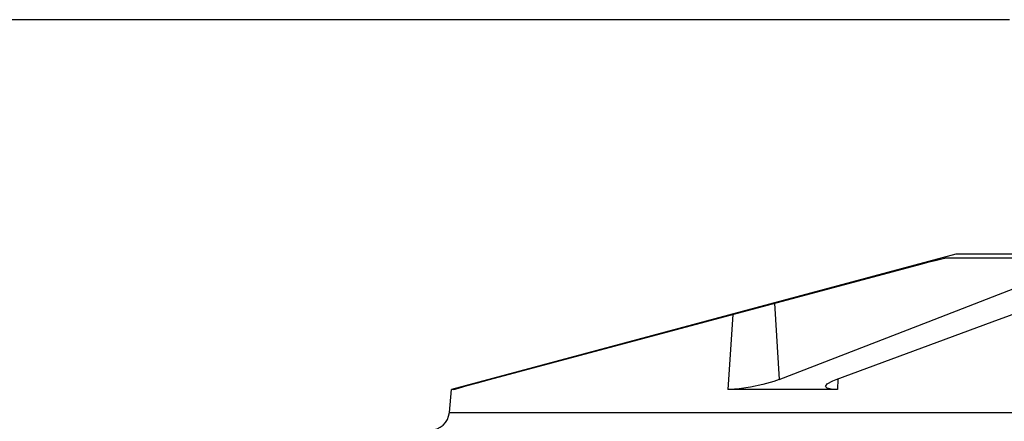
# Model space of a CAD drawing. Extents: x -169 to 2224, y 0 to 2796.
# Tile 299 of 530: x 1601.97 to 1605.12, y 984.76 to 986.04. Entities that reach past the tile are written whole.
import ezdxf

# ---------------------------------------------------------------- set-up
doc = ezdxf.new("R2010")
doc.units = 0
doc.header["$MEASUREMENT"] = 0
doc.layers.add('SPILL-BUCKET', color=1, linetype='CONTINUOUS')

msp = doc.modelspace()

# ---------------------------------------------------------------- linework, layer by layer
at = {"layer": 'SPILL-BUCKET', "linetype": 'Continuous'}
for p, q in [((1605.13566, 986.04108), (1600.95102, 986.04108)), ((1604.9639, 985.29159), (1603.35139, 984.85952)), ((1604.91963, 985.27705), (1604.92838, 985.27868)), ((1604.92838, 985.27868), (1604.92902, 985.27872)), ((1604.95379, 985.27872), (1604.92902, 985.27872)), ((1604.99119, 985.27872), (1604.95379, 985.27872)), ((1605.1825, 985.29159), (1604.9639, 985.29159)), ((1605.041, 985.27872), (1604.99119, 985.27872)), ((1605.10288, 985.27872), (1605.041, 985.27872)), ((1605.17646, 985.27872), (1605.10288, 985.27872)), ((1604.16288, 985.07595), (1604.85265, 985.26012)), ((1604.85265, 985.26012), (1604.87922, 985.26711)), ((1604.87572, 985.07595), (1605.35207, 985.26012)), ((1604.87922, 985.26711), (1604.90263, 985.27304)), ((1604.90263, 985.27304), (1604.91963, 985.27705)), ((1605.08089, 985.07595), (1605.58003, 985.26012)), ((1604.38437, 985.13509), (1604.39944, 984.89151)), ((1604.25136, 985.09958), (1604.23552, 984.85952)), ((1603.47318, 984.89151), (1604.16288, 985.07595)), ((1604.39944, 984.89151), (1604.87572, 985.07595)), ((1604.58179, 984.89151), (1605.08089, 985.07595)), ((1603.37772, 984.86537), (1603.40217, 984.87225)), ((1603.40217, 984.87225), (1603.43459, 984.88112)), ((1603.43459, 984.88112), (1603.47318, 984.89151)), ((1604.34685, 984.87556), (1604.30829, 984.8674)), ((1604.38201, 984.88539), (1604.34685, 984.87556)), ((1604.39944, 984.89151), (1604.38201, 984.88539)), ((1604.54744, 984.86941), (1604.5534, 984.87761)), ((1604.55337, 984.86342), (1604.54744, 984.86941)), ((1604.5534, 984.87761), (1604.57131, 984.88734)), ((1604.57131, 984.88734), (1604.58179, 984.89151)), ((1604.58749, 984.89362), (1604.58553, 984.85952)), ((1603.345, 984.78649), (1603.35139, 984.85952)), ((1603.35352, 984.85952), (1603.35139, 984.85952)), ((1603.35991, 984.85952), (1603.35352, 984.85952)), ((1603.35991, 984.85952), (1603.36317, 984.861)), ((1603.35994, 984.85979), (1603.35991, 984.85952)), ((1603.36317, 984.861), (1603.37772, 984.86537)), ((1604.24121, 984.8596), (1604.23552, 984.85952)), ((1604.40449, 984.85952), (1604.23552, 984.85952)), ((1604.27161, 984.86192), (1604.24121, 984.8596)), ((1604.30829, 984.8674), (1604.27161, 984.86192)), ((1604.58553, 984.85952), (1604.40449, 984.85952)), ((1604.57036, 984.86009), (1604.55337, 984.86342)), ((1604.58553, 984.85952), (1604.57036, 984.86009)), ((1603.345, 984.78649), (1603.35087, 984.78649)), ((1603.35087, 984.78649), (1603.36848, 984.78649)), ((1603.36848, 984.78649), (1603.39775, 984.78649)), ((1603.39775, 984.78649), (1603.4386, 984.78649)), ((1603.4386, 984.78649), (1603.4909, 984.78649)), ((1603.4909, 984.78649), (1603.55447, 984.78649)), ((1603.55447, 984.78649), (1603.6291, 984.78649)), ((1603.6291, 984.78649), (1603.71456, 984.78649)), ((1603.71456, 984.78649), (1603.81056, 984.78649)), ((1603.81056, 984.78649), (1603.91679, 984.78649)), ((1603.91679, 984.78649), (1604.0329, 984.78649)), ((1604.0329, 984.78649), (1604.15852, 984.78649)), ((1604.15852, 984.78649), (1604.29323, 984.78649)), ((1604.29323, 984.78649), (1604.4366, 984.78649)), ((1604.4366, 984.78649), (1604.58816, 984.78649)), ((1604.58816, 984.78649), (1604.74741, 984.78649)), ((1604.74741, 984.78649), (1604.91384, 984.78649)), ((1604.91384, 984.78649), (1605.0869, 984.78649)), ((1605.0869, 984.78649), (1605.26602, 984.78649))]:
    msp.add_line(p, q, dxfattribs=at)
msp.add_arc((1603.28278, 984.79193), 0.06246, 270, 355, dxfattribs=at)

doc.saveas('drawing.dxf')
